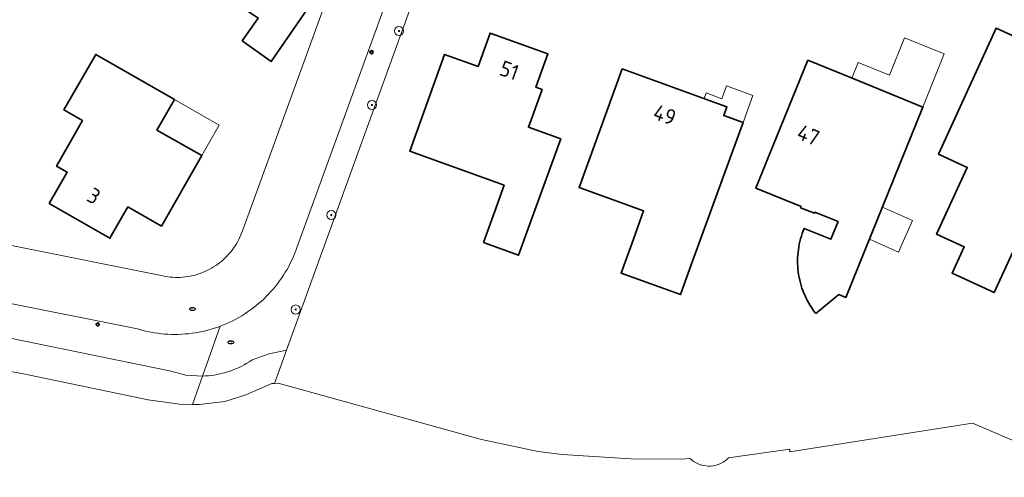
# Model space of a CAD drawing. Header units: metres. Extents: x 152610 to 160096, y 456114 to 462495.
# Tile 544 of 938: x 158777 to 158863, y 459681 to 459721. Entities that reach past the tile are written whole.
import ezdxf
from ezdxf.enums import TextEntityAlignment as Align

# ---------------------------------------------------------------- set-up
doc = ezdxf.new("R2010")
doc.units = ezdxf.units.M
doc.header["$LTSCALE"] = 0.5
doc.layers.get('0').update_dxf_attribs({"linetype": 'CONTINUOUS'})
for name, color, linetype, lineweight in [('B-PV-GK-BESCHOEIING-G', 251, 'GK-BESCHOEIING-SO', 18), ('B-PV-GR-BEPLANTING_CULTUUR_BOSPLANTSOEN-GV', 251, 'CONTINUOUS', 18), ('B-PV-GR-BOOM-S', 251, 'CONTINUOUS', 25), ('B-PV-GW-TALUD_KRUIN-G', 251, 'CONTINUOUS', 18), ('B-PV-IE-MEUBILAIR-S', 251, 'CONTINUOUS', 25), ('B-PV-OG-BEBOUWING-GV', 6, 'CONTINUOUS', 35), ('B-PV-OG-BEBOUWING-T18', 1, 'CONTINUOUS', 18), ('B-PV-OG-BEBOUWING_OVERBOUWING-GV', 251, 'CONTINUOUS', 18), ('B-PV-OG-TERREIN_BEGROEID-GV', 251, 'CONTINUOUS', 18), ('B-PV-OG-WATER_SLOOT-GV', 251, 'CONTINUOUS', 18), ('B-PV-VH-OPENVERHARDING_BETONSTRAATSTEEN-GV', 251, 'CONTINUOUS', 18)]:
    doc.layers.add(name, color=color, linetype=linetype, lineweight=lineweight)
doc.styles.add('NLCS-ISO', font='NLCS-ISO.ttf')
doc.styles.add('NLCS-ISO-M750-T18', font='NLCS-ISO.ttf', dxfattribs={"height": 1.35})
doc.linetypes.add('GK-BESCHOEIING-SO', pattern='A,18,-3,[1,NLCS.SHX,S=0.6,R=0,X=0,Y=0],-3', length=24)

# ---------------------------------------------------------------- blocks, each defined once
blk = doc.blocks.new('SIE-MEUBILAIR_PAAL_LICHTMAST-SO')
for points in [[(-0.62, 0), (-1, 0)], [(-0.71, 0.71), (-0.44, 0.44)], [(0, 1), (0, 0.62)], [(0.44, 0.44), (0.71, 0.71)], [(1, 0), (0.62, 0)], [(-0.71, -0.71), (-0.44, -0.44)], [(0, -0.62), (0, -1)], [(0.44, -0.44), (0.71, -0.71)]]:
    blk.add_lwpolyline(points)
blk.add_circle((0, 0), 0.5)
blk = doc.blocks.new('SIE-MEUBILAIR_PUT_RIOOLPUT-SO')
blk.add_ellipse((0, 0), major_axis=(1.25, 0), ratio=0.54)
at = {"style": 'NLCS-ISO'}
blk.add_text('ri', height=0.75, dxfattribs=at).set_placement((-0.04, 0.07), align=Align.MIDDLE_CENTER)
blk = doc.blocks.new('SGR-BOOM_GBKN-SO')
at = {"linetype": 'ByBlock', "lineweight": 18}
h = blk.add_hatch(color=0, dxfattribs=at)
h.dxf.hatch_style = 1
edge = h.paths.add_edge_path()
edge.add_arc((0, 0), 0.25, 0, 360)
at = {"color": 0, "linetype": 'ByBlock', "lineweight": 18}
for radius in [2, 0.25]:
    blk.add_circle((0, 0), radius, dxfattribs=at)
at = {"color": 0, "linetype": 'ByBlock', "lineweight": 18, "style": 'NLCS-ISO'}
blk.add_attdef('SOORT', (2.5, 0), '', height=1.5, dxfattribs=at)

msp = doc.modelspace()

# ---------------------------------------------------------------- linework, layer by layer
at = {"layer": 'B-PV-GK-BESCHOEIING-G', "flags": 128}
msp.add_lwpolyline([(158999.99, 459845.42), (158998.93, 459830.9), (158997.68, 459815.64), (158996.46, 459799.88), (158995.3, 459784.49), (158994.24, 459769.19), (158993.141, 459756.946), (158993.136, 459753.873), (158993.434, 459750.814), (158993.496, 459750.407), (158993.565, 459750.002), (158993.864, 459748.497), (158994.24, 459747.01), (158997.52, 459734.43), (158998.84, 459730.49), (158999.541, 459727.885), (159000, 459725.174), (159000.061, 459724.78), (159000.117, 459724.368), (159000.165, 459723.955), (159000.205, 459723.541), (159000.237, 459723.127), (159000.262, 459722.712), (159000.278, 459722.297), (159000.286, 459721.881), (159000.286, 459721.466), (159000.278, 459721.05), (159000.262, 459720.635), (159000.239, 459720.22), (159000.207, 459719.805), (159000.167, 459719.392), (159000.119, 459718.979), (159000.064, 459718.567), (159000, 459718.113), (158999.921, 459717.531), (158999.83, 459716.95), (158999.623, 459715.279), (158995.27, 459679.91), (158994.259, 459677.267), (158993.483, 459675.787), (158990.087, 459671.661), (158988.641, 459669.956), (158986.317, 459668.258), (158979.736, 459664.228), (158971.852, 459659.187), (158965.464, 459655.627), (158965.485, 459655.347), (158961.53, 459654.331), (158958.969, 459654.007), (158957.388, 459654.007), (158955.585, 459654.15), (158951.106, 459654.991), (158941.212, 459656.896), (158941.168, 459656.884), (158940.839, 459656.812), (158940.507, 459656.754), (158940.173, 459656.713), (158939.837, 459656.688), (158939.5, 459656.678), (158939.163, 459656.685), (158938.827, 459656.707), (158938.493, 459656.746), (158938.16, 459656.8), (158937.831, 459656.87), (158937.505, 459656.956), (158937.184, 459657.056), (158936.867, 459657.173), (158936.557, 459657.304), (158936.253, 459657.449), (158935.957, 459657.609), (158935.668, 459657.783), (158935.388, 459657.97), (158935.117, 459658.17), (158934.856, 459658.383), (158934.606, 459658.608), (158926.622, 459660.507), (158926.477, 459660.284), (158919.149, 459662.052), (158919.301, 459662.496), (158912.318, 459664.683), (158912.243, 459664.383), (158907.791, 459665.872), (158908.009, 459666.403), (158891.186, 459672.397), (158890.835, 459671.749), (158884.826, 459674.199), (158885.044, 459674.789), (158871.98, 459680.502), (158871.761, 459680.058), (158864.265, 459683.511), (158864.542, 459683.917), (158860.271, 459685.733), (158844.342, 459683.247), (158844.321, 459683.459), (158838.977, 459682.713), (158838.976, 459682.712), (158838.833, 459682.578), (158838.68, 459682.457), (158838.518, 459682.348), (158838.347, 459682.253), (158838.169, 459682.172), (158837.985, 459682.106), (158837.796, 459682.055), (158837.604, 459682.02), (158837.409, 459682.001), (158837.213, 459681.997), (158837.018, 459682.01), (158836.825, 459682.038), (158836.634, 459682.083), (158836.448, 459682.142), (158836.268, 459682.217), (158836.094, 459682.306), (158835.927, 459682.409), (158835.77, 459682.526), (158835.623, 459682.655), (158834.833, 459682.611), (158830.438, 459682.633), (158824.47, 459683.012), (158822.368, 459683.278), (158820.283, 459683.709), (158817.427, 459684.319), (158799.664, 459689.223), (158799.352, 459689.205), (158799.105, 459689.191), (158796.846, 459688.223), (158795.009, 459687.644), (158792.804, 459687.38), (158791.483, 459687.343), (158788.329, 459687.787), (158777.28, 459690.081), (158768.51, 459691.609), (158744.832, 459696.199), (158731.755, 459699.147), (158720.939, 459701.26), (158712.11, 459703.057), (158711.742, 459703.156), (158711.379, 459703.269), (158711.021, 459703.398), (158710.669, 459703.542), (158710.323, 459703.701), (158709.984, 459703.874), (158709.653, 459704.061), (158709.329, 459704.262), (158709.015, 459704.476), (158708.71, 459704.703), (158708.414, 459704.943), (158708.129, 459705.195), (158707.855, 459705.459), (158707.592, 459705.734), (158707.341, 459706.02), (158707.102, 459706.316), (158706.932, 459706.544), (158706.29, 459707.561), (158705.723, 459708.859), (158704.389, 459712.745), (158704.356, 459713.429), (158704.439, 459717.284), (158703.976, 459733.454), (158703.703, 459745.162), (158702.922, 459754.833), (158702.194, 459762.125), (158701.072, 459772.42), (158700.151, 459777.475), (158699.437, 459781.393)], dxfattribs=at)
at = {"layer": 'B-PV-GR-BEPLANTING_CULTUUR_BOSPLANTSOEN-GV', "flags": 128}
msp.add_lwpolyline([(158810.45, 459726.29), (158801.25, 459700.9), (158801.212, 459700.798), (158801.102, 459700.518), (158800.985, 459700.241), (158800.861, 459699.968), (158800.729, 459699.698), (158800.59, 459699.431), (158800.444, 459699.168), (158800.291, 459698.91), (158800.131, 459698.655), (158799.965, 459698.405), (158799.792, 459698.159), (158799.612, 459697.918), (158799.427, 459697.682), (158799.234, 459697.451), (158799.036, 459697.225), (158798.832, 459697.004), (158798.622, 459696.789), (158798.407, 459696.58), (158798.186, 459696.376), (158797.959, 459696.179), (158797.728, 459695.987), (158797.491, 459695.802), (158797.25, 459695.623), (158797.004, 459695.45), (158796.753, 459695.285), (158796.498, 459695.126), (158796.239, 459694.973), (158795.976, 459694.828), (158795.709, 459694.69), (158795.439, 459694.558), (158795.165, 459694.435), (158794.888, 459694.318), (158794.608, 459694.209), (158793.076, 459689.852), (158793.33, 459689.864), (158793.582, 459689.883), (158793.835, 459689.911), (158794.086, 459689.947), (158794.336, 459689.99), (158794.584, 459690.041), (158794.831, 459690.101), (158795.076, 459690.167), (158795.319, 459690.242), (158795.559, 459690.324), (158795.796, 459690.414), (158796.03, 459690.511), (158796.262, 459690.616), (158796.49, 459690.727), (158796.714, 459690.846), (158796.934, 459690.972), (158797.15, 459691.105), (158797.362, 459691.244), (158797.4, 459691.27), (158798.875, 459691.784), (158800.402, 459692.111), (158813.692, 459728.879)], dxfattribs=at)
at = {"layer": 'B-PV-GW-TALUD_KRUIN-G', "flags": 128}
for points in [[(158793.076, 459689.852), (158791.602, 459689.942), (158790.17, 459690.3), (158714.94, 459705.72)], [(158800.402, 459692.111), (158798.875, 459691.784), (158797.4, 459691.27), (158797.362, 459691.244), (158797.15, 459691.105), (158796.934, 459690.972), (158796.714, 459690.846), (158796.49, 459690.727), (158796.262, 459690.616), (158796.03, 459690.511), (158795.796, 459690.414), (158795.559, 459690.324), (158795.319, 459690.242), (158795.076, 459690.167), (158794.831, 459690.101), (158794.584, 459690.041), (158794.336, 459689.99), (158794.086, 459689.947), (158793.835, 459689.911), (158793.582, 459689.883), (158793.33, 459689.864), (158793.076, 459689.852)]]:
    msp.add_lwpolyline(points, dxfattribs=at)
at = {"layer": 'B-PV-OG-BEBOUWING-GV', "flags": 128}
for points in [[(158803.118, 459730.719), (158799.933, 459732.881), (158799.044, 459732.711), (158798.69, 459732.189), (158798.491, 459732.324), (158793.096, 459724.365), (158797.91, 459721.11), (158796.53, 459719.13), (158799.07, 459717.31), (158802.75, 459722.69), (158800.25, 459724.4), (158803.39, 459729), (158802.935, 459729.309), (158803.289, 459729.83)], [(158870.08, 459716.69), (158862.34, 459720.22), (158857.31, 459709.21), (158859.823, 459708.061), (158857.147, 459702.234), (158859.549, 459701.131), (158858.492, 459698.829), (158862.176, 459697.137), (158864.703, 459702.64), (158866.56, 459701.789), (158871.36, 459712.269), (158868.63, 459713.52)], [(158817.587, 459701.505), (158820.647, 459700.402), (158821.61, 459703.05), (158824.33, 459710.561), (158821.51, 459711.58), (158822.7, 459714.87), (158822.17, 459715.06), (158823.22, 459717.98), (158818.17, 459719.8), (158817.12, 459716.88), (158814.2, 459717.93), (158811.15, 459709.49), (158819.39, 459706.51), (158818.54, 459704.15)], [(158790.62, 459713.99), (158783.74, 459717.93), (158780.96, 459713.09), (158782.6, 459712.15), (158780.33, 459708.19), (158781.257, 459707.658), (158779.69, 459704.926), (158784.981, 459701.89), (158786.548, 459704.622), (158789.48, 459702.94), (158793, 459709.1), (158789.09, 459711.33)], [(158849.919, 459715.789), (158845.91, 459717.42), (158842.22, 459708.34), (158841.37, 459706.25), (158845.31, 459704.65), (158845.27, 459704.55), (158846.47, 459704.06), (158846.52, 459704.16), (158848.542, 459703.34), (158847.918, 459701.802), (158845.592, 459702.746), (158845.501, 459702.522), (158845.417, 459702.294), (158845.341, 459702.064), (158845.273, 459701.832), (158845.212, 459701.598), (158845.159, 459701.361), (158845.114, 459701.124), (158845.077, 459700.884), (158845.048, 459700.644), (158845.027, 459700.403), (158845.013, 459700.161), (158845.008, 459699.919), (158845.011, 459699.677), (158845.021, 459699.435), (158845.04, 459699.193), (158845.067, 459698.953), (158845.101, 459698.713), (158845.144, 459698.475), (158845.194, 459698.238), (158845.252, 459698.003), (158845.318, 459697.77), (158845.391, 459697.539), (158845.473, 459697.311), (158845.561, 459697.085), (158845.657, 459696.863), (158845.76, 459696.644), (158845.871, 459696.429), (158845.988, 459696.217), (158846.113, 459696.009), (158846.244, 459695.806), (158846.382, 459695.607), (158846.526, 459695.412), (158846.595, 459695.324), (158848.609, 459696.968), (158849.221, 459696.721), (158851.427, 459702.171), (158855.947, 459713.336)], [(158830.675, 459701.81), (158829.744, 459699.243), (158829.599, 459698.845), (158834.776, 459696.965), (158835.718, 459699.56), (158839.319, 459709.45), (158840.249, 459711.984), (158838.566, 459712.593), (158838.838, 459713.345), (158837.7, 459713.77), (158829.7, 459716.67), (158825.93, 459706.31), (158831.57, 459704.27)]]:
    msp.add_lwpolyline(points, close=True, dxfattribs=at)
at = {"layer": 'B-PV-OG-BEBOUWING_OVERBOUWING-GV', "flags": 128}
for points in [[(158857.801, 459717.982), (158854.331, 459719.367), (158853.04, 459716.132), (158850.297, 459717.227), (158849.75, 459715.858), (158849.919, 459715.789), (158855.947, 459713.336)], [(158841.102, 459714.35), (158838.809, 459715.177), (158838.408, 459714.066), (158837.018, 459714.567), (158836.843, 459714.081), (158837.7, 459713.77), (158838.838, 459713.345), (158838.566, 459712.593), (158840.249, 459711.984)], [(158794.519, 459711.757), (158790.62, 459713.99), (158789.09, 459711.33), (158793, 459709.1)], [(158855.042, 459703.438), (158852.413, 459704.607), (158851.427, 459702.171), (158851.278, 459701.804), (158853.813, 459700.676)]]:
    msp.add_lwpolyline(points, close=True, dxfattribs=at)
at = {"layer": 'B-PV-OG-TERREIN_BEGROEID-GV', "flags": 128}
for points in [[(158714.94, 459705.72), (158790.17, 459690.3), (158791.602, 459689.942), (158793.076, 459689.852), (158794.608, 459694.209), (158794.479, 459694.162), (158794.195, 459694.063), (158793.909, 459693.973), (158793.62, 459693.89), (158793.329, 459693.814), (158793.036, 459693.747), (158792.741, 459693.687), (158792.445, 459693.635), (158792.148, 459693.591), (158791.85, 459693.555), (158791.55, 459693.527), (158791.251, 459693.507), (158790.95, 459693.495), (158790.65, 459693.491), (158790.349, 459693.495), (158790.049, 459693.506), (158789.749, 459693.526), (158789.449, 459693.554), (158789.151, 459693.59), (158788.854, 459693.634), (158788.558, 459693.685), (158788.263, 459693.745), (158787.97, 459693.812), (158787.679, 459693.887), (158787.39, 459693.97), (158749.15, 459701.59)], [(158768.51, 459691.609), (158777.28, 459690.081), (158788.329, 459687.787), (158791.483, 459687.343), (158792.201, 459687.363), (158793.076, 459689.852), (158791.602, 459689.942), (158790.17, 459690.3), (158714.94, 459705.72)]]:
    msp.add_lwpolyline(points, dxfattribs=at)
msp.add_lwpolyline([(158799.352, 459689.205), (158800.402, 459692.111), (158798.875, 459691.784), (158797.4, 459691.27), (158797.362, 459691.244), (158797.15, 459691.105), (158796.934, 459690.972), (158796.714, 459690.846), (158796.49, 459690.727), (158796.262, 459690.616), (158796.03, 459690.511), (158795.796, 459690.414), (158795.559, 459690.324), (158795.319, 459690.242), (158795.076, 459690.167), (158794.831, 459690.101), (158794.584, 459690.041), (158794.336, 459689.99), (158794.086, 459689.947), (158793.835, 459689.911), (158793.582, 459689.883), (158793.33, 459689.864), (158793.076, 459689.852), (158792.201, 459687.363), (158792.804, 459687.38), (158795.009, 459687.644), (158796.846, 459688.223), (158799.105, 459689.191)], close=True, dxfattribs=at)
at = {"layer": 'B-PV-OG-WATER_SLOOT-GV', "flags": 128}
msp.add_lwpolyline([(158864.542, 459683.917), (158860.271, 459685.733), (158844.342, 459683.247), (158844.321, 459683.459), (158838.976, 459682.713), (158838.833, 459682.578), (158838.68, 459682.457), (158838.518, 459682.348), (158838.347, 459682.253), (158838.169, 459682.172), (158837.985, 459682.106), (158837.796, 459682.055), (158837.604, 459682.02), (158837.409, 459682.001), (158837.214, 459681.997), (158837.018, 459682.01), (158836.825, 459682.038), (158836.635, 459682.083), (158836.448, 459682.142), (158836.268, 459682.217), (158836.094, 459682.306), (158835.927, 459682.409), (158835.77, 459682.526), (158835.623, 459682.655), (158834.833, 459682.611), (158830.438, 459682.633), (158824.47, 459683.012), (158822.368, 459683.278), (158820.283, 459683.709), (158817.427, 459684.319), (158799.664, 459689.223), (158799.352, 459689.205), (158799.105, 459689.191), (158796.846, 459688.223), (158795.009, 459687.644), (158792.804, 459687.38), (158792.201, 459687.363), (158791.483, 459687.343), (158788.329, 459687.787), (158777.28, 459690.081), (158768.51, 459691.609)], dxfattribs=at)
at = {"layer": 'B-PV-VH-OPENVERHARDING_BETONSTRAATSTEEN-GV', "flags": 128}
for points in [[(158807.55, 459732.79), (158796.55, 459702.52), (158796.502, 459702.388), (158796.421, 459702.183), (158796.332, 459701.982), (158796.236, 459701.783), (158796.133, 459701.589), (158796.023, 459701.398), (158795.906, 459701.212), (158795.783, 459701.029), (158795.652, 459700.852), (158795.516, 459700.679), (158795.373, 459700.511), (158795.225, 459700.349), (158795.07, 459700.192), (158794.91, 459700.041), (158794.745, 459699.896), (158794.574, 459699.756), (158794.398, 459699.624), (158794.218, 459699.497), (158794.033, 459699.378), (158793.844, 459699.264), (158793.651, 459699.159), (158793.455, 459699.06), (158793.255, 459698.968), (158793.051, 459698.883), (158792.845, 459698.806), (158792.636, 459698.737), (158792.425, 459698.675), (158792.211, 459698.621), (158791.996, 459698.575), (158791.779, 459698.536), (158791.561, 459698.506), (158791.342, 459698.483), (158791.122, 459698.469), (158790.902, 459698.462), (158790.682, 459698.464), (158790.462, 459698.473), (158790.243, 459698.49), (158790.024, 459698.516), (158789.806, 459698.549), (158789.59, 459698.59), (158750.23, 459706.49)], [(158749.15, 459701.59), (158787.39, 459693.97), (158787.679, 459693.887), (158787.97, 459693.812), (158788.263, 459693.745), (158788.558, 459693.685), (158788.854, 459693.634), (158789.151, 459693.59), (158789.449, 459693.554), (158789.749, 459693.526), (158790.049, 459693.506), (158790.349, 459693.495), (158790.65, 459693.491), (158790.95, 459693.495), (158791.251, 459693.507), (158791.55, 459693.527), (158791.85, 459693.555), (158792.148, 459693.591), (158792.445, 459693.635), (158792.741, 459693.687), (158793.036, 459693.747), (158793.329, 459693.814), (158793.62, 459693.89), (158793.909, 459693.973), (158794.195, 459694.063), (158794.479, 459694.162), (158794.608, 459694.209), (158794.888, 459694.318), (158795.165, 459694.435), (158795.439, 459694.558), (158795.709, 459694.69), (158795.976, 459694.828), (158796.239, 459694.973), (158796.498, 459695.126), (158796.753, 459695.285), (158797.004, 459695.45), (158797.25, 459695.623), (158797.491, 459695.802), (158797.728, 459695.987), (158797.959, 459696.179), (158798.186, 459696.376), (158798.407, 459696.58), (158798.622, 459696.789), (158798.832, 459697.004), (158799.036, 459697.225), (158799.234, 459697.451), (158799.427, 459697.682), (158799.612, 459697.918), (158799.792, 459698.159), (158799.965, 459698.405), (158800.131, 459698.655), (158800.291, 459698.91), (158800.444, 459699.168), (158800.59, 459699.431), (158800.729, 459699.698), (158800.861, 459699.968), (158800.985, 459700.241), (158801.102, 459700.518), (158801.212, 459700.798), (158801.25, 459700.9), (158810.45, 459726.29)]]:
    msp.add_lwpolyline(points, dxfattribs=at)

# ---------------------------------------------------------------- block references
at = {"layer": 'B-PV-GR-BOOM-S', "xscale": 0.2, "yscale": 0.2, "zscale": 0.2}
for p in [(158810.21, 459719.98), (158807.86, 459713.52), (158804.31, 459703.91), (158801.2, 459695.66)]:
    msp.add_blockref('SGR-BOOM_GBKN-SO', p, dxfattribs=at)
at = {"layer": 'B-PV-IE-MEUBILAIR-S', "xscale": 0.2, "yscale": 0.2, "zscale": 0.2}
for name, p in [('SIE-MEUBILAIR_PAAL_LICHTMAST-SO', (158807.817, 459718.131)), ('SIE-MEUBILAIR_PUT_RIOOLPUT-SO', (158792.194, 459695.706)), ('SIE-MEUBILAIR_PAAL_LICHTMAST-SO', (158783.909, 459694.367)), ('SIE-MEUBILAIR_PUT_RIOOLPUT-SO', (158795.524, 459692.803))]:
    msp.add_blockref(name, p, dxfattribs=at)

# ---------------------------------------------------------------- texts
at = {"layer": 'B-PV-OG-BEBOUWING-T18', "style": 'NLCS-ISO-M750-T18'}
for s, rotation, p in [('51', 340.2, (158819.847, 459716.538)), ('49', 340, (158833.414, 459712.658)), ('47', 337.9, (158845.956, 459710.894)), ('3', 330.1, (158783.58, 459705.576))]:
    msp.add_text(s, height=1.35, rotation=rotation, dxfattribs=at).set_placement(p, align=Align.MIDDLE)

doc.saveas('drawing.dxf')
